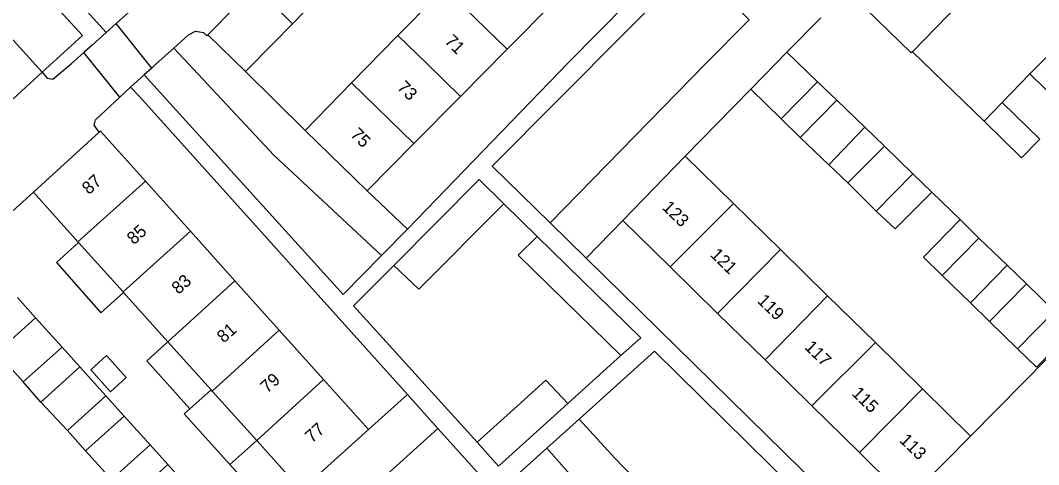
# Model space of a CAD drawing. Extents: x 194485 to 197793, y 468269 to 470822.
# Drawn here: x 195984 to 196081, y 470211.8 to 470254.2 of the extents above; entities that cross this region are included whole.
import ezdxf

# ---------------------------------------------------------------- set-up
doc = ezdxf.new("R2010")
doc.units = 0
for name, color, linetype in [('BGT grensvlak begroeid terreindeel', 7, 'Continuous'), ('BGT grensvlak gebouwinstallatie plus 1', 7, 'Continuous'), ('BGT grensvlak onbegroeid terreindeel', 7, 'Continuous'), ('BGT grensvlak pand op maaiveld', 7, 'Continuous'), ('BGT grensvlak pand op maaiveld LR', 7, 'Continuous'), ('BGT grensvlak wegdeel', 7, 'Continuous'), ('BGT tekst huisnummerreeks', 7, 'Continuous')]:
    doc.layers.add(name, color=color, linetype=linetype)

msp = doc.modelspace()

# ---------------------------------------------------------------- linework, layer by layer
at = {"layer": 'BGT grensvlak begroeid terreindeel'}
for p, q in [((196040.625, 470212.432), (196037.216, 470216.155)), ((196023.762, 470215.276), (196010.949, 470203.707)), ((196040.625, 470212.432), (196056.525, 470196.127))]:
    msp.add_line(p, q, dxfattribs=at)
for points in [[(196034.473, 470234.849), (196049.252, 470250), (196053.439, 470254.218), (196048.045, 470259.5)], [(196018.407, 470231.756), (196008.133, 470241.302), (196000, 470250), (195998.612, 470251.516)], [(196030.051, 470236.673), (196021.964, 470228.526), (196019.552, 470230.796)], [(196041.211, 470222.218), (196034.443, 470228.843), (196031.426, 470231.796), (196033.224, 470233.567)], [(196027.502, 470213.957), (196031.009, 470217.124), (196034.054, 470219.874), (196036.137, 470217.636)]]:
    msp.add_lwpolyline(points, dxfattribs=at)
at = {"layer": 'BGT grensvlak gebouwinstallatie plus 1'}
for p, q in [((196012.535, 470256.537), (196009.905, 470253.815)), ((196059.945, 470248.309), (196057.025, 470251.111)), ((195983.289, 470246.675), (195986.047, 470249.208)), ((196080.174, 470249.042), (196077.545, 470246.337)), ((196056.481, 470244.765), (196053.589, 470247.602)), ((196061.765, 470246.549), (196064.444, 470243.966)), ((196058.276, 470243.004), (196061.019, 470240.395)), ((196066.315, 470242.166), (196069.007, 470239.52)), ((196062.826, 470238.66), (196065.531, 470235.988)), ((196075.314, 470233.403), (196078.006, 470230.82)), ((195989.527, 470232.986), (195987.408, 470231.071)), ((195987.408, 470231.071), (195991.65, 470226.292)), ((196074.529, 470227.238), (196071.812, 470229.859)), ((196079.839, 470229.047), (196082.531, 470226.438)), ((195991.65, 470226.292), (195993.817, 470228.221)), ((195985.412, 470225.796), (195987.959, 470223.007)), ((196076.311, 470225.452), (196079.003, 470222.869)), ((195998.035, 470223.535), (195996.016, 470221.711)), ((195981.735, 470222.487), (195984.245, 470219.699)), ((195990.681, 470220.855), (195992.175, 470222.209)), ((195992.175, 470222.209), (195994.072, 470220.125)), ((195996.016, 470221.711), (196000.138, 470217.148)), ((195989.632, 470221.136), (195992.129, 470218.372)), ((195992.577, 470218.771), (195990.681, 470220.855)), ((195994.072, 470220.125), (195992.577, 470218.771)), ((196000.138, 470217.148), (196002.149, 470218.964)), ((195985.93, 470217.789), (195988.465, 470215.063)), ((195993.865, 470216.437), (195996.349, 470213.724)), ((196003.95, 470211.826), (196006.504, 470214.125)), ((195990.189, 470213.141), (195992.673, 470210.403)), ((196000.544, 470209.013), (195998.034, 470211.84))]:
    msp.add_line(p, q, dxfattribs=at)
for points in [[(195979.93, 470250.384), (195982.711, 470252.892), (195986.047, 470249.208)], [(196053.589, 470247.602), (196055.937, 470250), (196057.025, 470251.111)], [(196000.138, 470217.148), (195999.598, 470216.661), (196003.95, 470211.826)], [(196003.95, 470211.826), (196008.197, 470207.107), (196010.752, 470209.406)]]:
    msp.add_lwpolyline(points, dxfattribs=at)
at = {"layer": 'BGT grensvlak onbegroeid terreindeel'}
for p, q in [((196011.115, 470243.673), (196005.418, 470249.267)), ((196047.33, 470241.209), (196053.589, 470247.602)), ((196020.854, 470234.246), (196017.04, 470237.921)), ((196037.904, 470231.483), (196041.393, 470235.078)), ((196020.867, 470218.494), (196017.143, 470215.171)), ((196034.152, 470213.384), (196037.494, 470209.626))]:
    msp.add_line(p, q, dxfattribs=at)
at = {"layer": 'BGT grensvlak pand op maaiveld'}
for p, q in [((196009.905, 470253.815), (196006.364, 470257.359)), ((196024.381, 470257.223), (196019.959, 470252.706)), ((196068.877, 470251.065), (196062.781, 470256.975)), ((196004.512, 470255.483), (196001.851, 470252.787)), ((196030.375, 470251.398), (196034.82, 470255.891)), ((196073.391, 470255.704), (196068.976, 470251.166)), ((196008.085, 470251.97), (196009.905, 470253.815)), ((196005.418, 470249.267), (196001.851, 470252.787)), ((196019.959, 470252.706), (196015.537, 470248.19)), ((196008.085, 470251.97), (196005.418, 470249.267)), ((196025.93, 470246.906), (196030.375, 470251.398)), ((196068.976, 470251.166), (196068.877, 470251.065)), ((196080.174, 470249.042), (196081.901, 470250.816)), ((196083.759, 470245.54), (196080.174, 470249.042)), ((196011.115, 470243.673), (196015.537, 470248.19)), ((196056.481, 470244.765), (196059.945, 470248.309)), ((196059.945, 470248.309), (196061.765, 470246.549)), ((196021.485, 470242.413), (196025.93, 470246.906)), ((196061.765, 470246.549), (196058.276, 470243.004)), ((196075.804, 470244.551), (196077.545, 470246.337)), ((196077.545, 470246.337), (196081.138, 470242.839)), ((196058.276, 470243.004), (196056.481, 470244.765)), ((196064.444, 470243.966), (196061.019, 470240.395)), ((196066.315, 470242.166), (196064.444, 470243.966)), ((196079.372, 470241.04), (196075.804, 470244.551)), ((195991.489, 470243.496), (195985.223, 470237.769)), ((196017.04, 470237.921), (196011.115, 470243.673)), ((196081.138, 470242.839), (196079.372, 470241.04)), ((196021.485, 470242.413), (196017.04, 470237.921)), ((196062.826, 470238.66), (196066.315, 470242.166)), ((196047.33, 470241.209), (196041.393, 470235.078)), ((196051.924, 470236.705), (196047.33, 470241.209)), ((196061.019, 470240.395), (196062.826, 470238.66)), ((196069.007, 470239.52), (196065.531, 470235.988)), ((196070.84, 470237.797), (196069.007, 470239.52)), ((195995.891, 470238.824), (196000.176, 470234.054)), ((195985.223, 470237.769), (195989.47, 470233.05)), ((196051.924, 470236.705), (196056.396, 470232.321)), ((196041.393, 470235.078), (196045.904, 470230.654)), ((196075.314, 470233.403), (196073.519, 470235.164)), ((196004.402, 470229.351), (196000.176, 470234.054)), ((196071.812, 470229.859), (196075.314, 470233.403)), ((195989.47, 470233.05), (195989.527, 470232.986)), ((195989.527, 470232.986), (195993.771, 470228.272)), ((196056.396, 470232.321), (196060.905, 470227.901)), ((196050.413, 470226.233), (196045.904, 470230.654)), ((196078.006, 470230.82), (196074.529, 470227.238)), ((196079.839, 470229.047), (196078.006, 470230.82)), ((196008.633, 470224.642), (196004.402, 470229.351)), ((195993.771, 470228.272), (195993.817, 470228.221)), ((196076.311, 470225.452), (196079.839, 470229.047)), ((195983.714, 470227.732), (195985.412, 470225.796)), ((195993.817, 470228.221), (195998.035, 470223.535)), ((196060.905, 470227.901), (196065.448, 470223.448)), ((196074.529, 470227.238), (196076.311, 470225.452)), ((196079.003, 470222.869), (196082.531, 470226.438)), ((195985.412, 470225.796), (195981.735, 470222.487)), ((196054.935, 470221.798), (196050.413, 470226.233)), ((196012.863, 470219.934), (196008.633, 470224.642)), ((196002.149, 470218.964), (195998.035, 470223.535)), ((196065.448, 470223.448), (196069.952, 470219.032)), ((195984.245, 470219.699), (195987.959, 470223.007)), ((195987.959, 470223.007), (195989.632, 470221.136)), ((196059.405, 470217.414), (196054.935, 470221.798)), ((195989.632, 470221.136), (195985.93, 470217.789)), ((195985.93, 470217.789), (195984.245, 470219.699)), ((196017.143, 470215.171), (196012.863, 470219.934)), ((196002.27, 470218.83), (196002.149, 470218.964)), ((196002.27, 470218.83), (196006.504, 470214.125)), ((196069.952, 470219.032), (196074.526, 470214.548)), ((195988.465, 470215.063), (195992.129, 470218.372)), ((195992.129, 470218.372), (195993.865, 470216.437)), ((196063.933, 470212.973), (196059.405, 470217.414)), ((195993.865, 470216.437), (195990.189, 470213.141)), ((195990.189, 470213.141), (195988.465, 470215.063)), ((196010.752, 470209.406), (196017.143, 470215.171)), ((195992.673, 470210.403), (195996.349, 470213.724)), ((195996.349, 470213.724), (195998.034, 470211.84)), ((196006.504, 470214.125), (196010.752, 470209.406)), ((196074.526, 470214.548), (196068.526, 470208.469)), ((196068.526, 470208.469), (196063.933, 470212.973)), ((195998.034, 470211.84), (195994.371, 470208.493))]:
    msp.add_line(p, q, dxfattribs=at)
for points in [[(195995.891, 470238.824), (195991.601, 470243.598), (195991.489, 470243.496)], [(196065.531, 470235.988), (196067.339, 470234.291), (196070.84, 470237.797)], [(196073.519, 470235.164), (196070.043, 470231.594), (196071.812, 470229.859)], [(196084.3, 470224.653), (196080.798, 470221.109), (196079.003, 470222.869)]]:
    msp.add_lwpolyline(points, dxfattribs=at)
at = {"layer": 'BGT grensvlak pand op maaiveld LR'}
for p, q in [((196024.381, 470257.223), (196030.375, 470251.398)), ((196022.745, 470250), (196019.959, 470252.706)), ((196025.93, 470246.906), (196022.745, 470250)), ((196015.537, 470248.19), (196021.485, 470242.413)), ((195989.47, 470233.05), (195995.891, 470238.824)), ((196051.924, 470236.705), (196045.904, 470230.654)), ((195993.771, 470228.272), (196000.176, 470234.054)), ((196050.413, 470226.233), (196056.396, 470232.321)), ((196004.402, 470229.351), (195998.035, 470223.535)), ((196054.935, 470221.798), (196060.905, 470227.901)), ((196008.633, 470224.642), (196002.27, 470218.83)), ((196059.405, 470217.414), (196065.448, 470223.448)), ((196012.863, 470219.934), (196006.504, 470214.125)), ((196063.933, 470212.973), (196069.952, 470219.032))]:
    msp.add_line(p, q, dxfattribs=at)
at = {"layer": 'BGT grensvlak wegdeel'}
for p, q in [((195971.099, 470276.406), (195992.16, 470253.004)), ((195989.893, 470252.705), (195969.674, 470275.134)), ((195993.093, 470253.846), (195996.693, 470257.093)), ((195992.16, 470253.004), (195993.093, 470253.846)), ((195996.498, 470249.61), (195993.093, 470253.846)), ((196060.255, 470254.402), (196057.025, 470251.111)), ((195986.047, 470249.208), (195989.893, 470252.705)), ((196001.851, 470252.787), (196001.742, 470252.676)), ((195993.451, 470246.83), (195990.031, 470251.084)), ((196075.804, 470244.551), (196068.976, 470251.166)), ((195996.498, 470249.61), (195995.781, 470248.963)), ((195995.781, 470248.963), (195994.472, 470247.782)), ((195993.451, 470246.83), (195994.472, 470247.782)), ((196070.84, 470237.797), (196073.519, 470235.164)), ((196030.051, 470236.673), (196033.224, 470233.567)), ((196020.854, 470234.246), (196018.407, 470231.756)), ((196034.473, 470234.849), (196037.904, 470231.483)), ((196065.037, 470204.861), (196037.904, 470231.483)), ((196041.211, 470222.218), (196036.137, 470217.636)), ((196023.762, 470215.276), (196020.867, 470218.494)), ((196037.216, 470216.155), (196034.152, 470213.384))]:
    msp.add_line(p, q, dxfattribs=at)
for points in [[(196052.6, 470273.861), (196056.151, 470270.345), (196036.18, 470250.097), (196020.854, 470234.246)], [(196048.045, 470259.5), (196028.952, 470240.266), (196034.473, 470234.849)], [(195992.16, 470253.004), (195990.81, 470251.786), (195990.031, 470251.084)], [(195998.612, 470251.516), (196000, 470252.767), (196000.665, 470253.122), (196001.429, 470252.987), (196001.742, 470252.676)], [(195986.047, 470249.208), (195986.527, 470248.651), (195987.072, 470248.562), (195988.83, 470250), (195990.031, 470251.084)], [(195998.612, 470251.516), (195996.931, 470250), (195996.498, 470249.61)], [(196018.407, 470231.756), (196014.746, 470228.033), (195995.781, 470248.963)], [(196020.867, 470218.494), (195995.32, 470246.89), (195994.472, 470247.782)], [(195991.489, 470243.496), (195991.002, 470244.169), (195991.139, 470244.675), (195993.451, 470246.83)], [(196019.552, 470230.796), (196027.685, 470238.989), (196030.051, 470236.673)], [(195975.817, 470229.058), (195975.708, 470229.162), (195985.223, 470237.769)], [(196033.224, 470233.567), (196043.088, 470223.913), (196041.211, 470222.218)], [(196027.502, 470213.957), (196015.731, 470226.947), (196019.552, 470230.796)], [(196084.3, 470224.653), (196084.388, 470224.525), (196074.526, 470214.548)], [(196064.258, 470203.069), (196044.389, 470222.641), (196037.216, 470216.155)], [(196036.137, 470217.636), (196029.554, 470211.692), (196027.502, 470213.957)], [(196014.757, 470198.329), (196028.138, 470210.413), (196023.762, 470215.276)], [(196034.152, 470213.384), (196009.747, 470191.423), (196005.817, 470187.887)]]:
    msp.add_lwpolyline(points, dxfattribs=at)

# ---------------------------------------------------------------- texts
at = {"layer": 'BGT tekst huisnummerreeks'}
for s, rotation, p in [('71', 315.3, (196024.334, 470252.087)), ('73', 315.3, (196019.806, 470247.675)), ('75', 315.3, (196015.358, 470243.187)), ('87', 41.9, (195990.506, 470237.493)), ('123', 315.6, (196045.057, 470236.245)), ('85', 41.9, (195994.79, 470232.719)), ('121', 315.6, (196049.65, 470231.742)), ('83', 41.9, (195999.049, 470227.985)), ('119', 315.6, (196054.127, 470227.351)), ('81', 41.9, (196003.364, 470223.357)), ('117', 315.6, (196058.624, 470222.941)), ('79', 41.9, (196007.508, 470218.571)), ('115', 315.6, (196063.12, 470218.532)), ('77', 41.9, (196011.763, 470213.835)), ('113', 315.6, (196067.683, 470214.056))]:
    msp.add_text(s, height=1.2, rotation=rotation, dxfattribs=at).set_placement(p)

doc.saveas('drawing.dxf')
